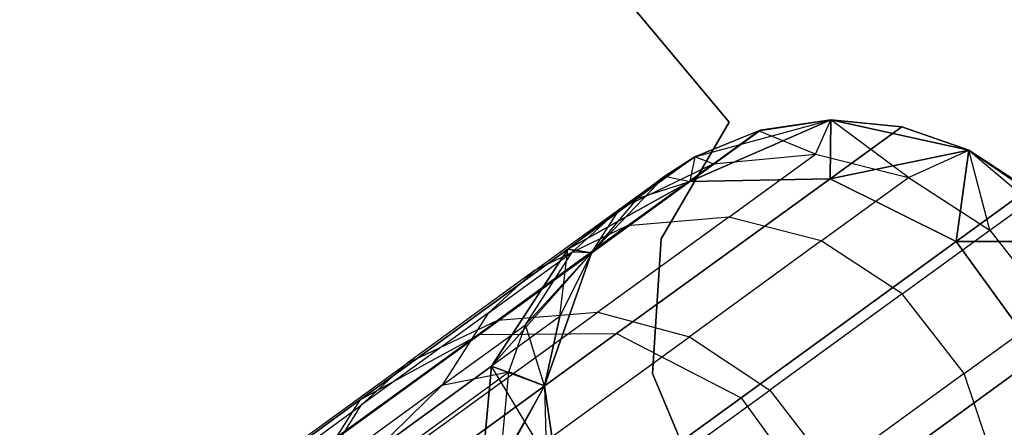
# Model space of a CAD drawing. Extents: x 0.3 to 7.1, y -3.38 to 3.38.
# Tile 367 of 394: x 6.09 to 6.42, y 1.94 to 2.07. Entities that reach past the tile are written whole.
import ezdxf

# ---------------------------------------------------------------- set-up
doc = ezdxf.new("R2010")
doc.units = 0
doc.header["$LTSCALE"] = 2.54
doc.layers.get('0').update_dxf_attribs({"linetype": 'CONTINUOUS'})

# ---------------------------------------------------------------- blocks, each defined once
blk = doc.blocks.new('SINGLES_B_BB_STL')
at = {"color": 0}
for p, q in [((6.32914, 2.03889, 1.7), (6.16829, 2.23117, 1.7)), ((6.16829, 2.23117, 1.9), (6.32914, 2.03889, 1.9)), ((6.16829, 2.23117, 1.9), (6.32914, 2.03889, 1.9)), ((6.32914, 2.03889, 1.7), (6.16829, 2.23117, 1.7)), ((6.3061, 1.99927, 1.9), (6.32914, 2.03889, 1.9)), ((6.32914, 2.03889, 1.7), (6.3061, 1.99927, 1.7)), ((6.32914, 2.03889, 1.7), (6.3061, 1.99927, 1.7)), ((6.3061, 1.99927, 1.9), (6.32914, 2.03889, 1.9)), ((6.36364, 2.03966, 16.96885), (6.31581, 2.01876, 16.55016)), ((6.36364, 2.03966, 16.96885), (6.31581, 2.01876, 16.55016)), ((6.31581, 2.01876, 11.71111), (6.36364, 2.03966, 11.29242)), ((6.31581, 2.01876, 11.71111), (6.36364, 2.03966, 11.29242)), ((6.31746, 2.02709, 1.7), (6.36364, 2.03966, 1.7)), ((6.31746, 2.02709, 1.7), (6.36364, 2.03966, 1.7)), ((6.32914, 2.03889, 1.9), (6.32914, 2.03889, 1.7)), ((6.32914, 2.03889, 1.9), (6.32914, 2.03889, 1.7)), ((6.36364, 2.03966, 16.96885), (6.3391, 2.03599, 39.09119)), ((6.3391, 2.03599, 39.09119), (6.36364, 2.03966, 39.09119)), ((6.36364, 2.03966, 16.96885), (6.3391, 2.03599, 39.09119)), ((6.3391, 2.03599, 39.09119), (6.36364, 2.03966, 39.09119)), ((6.36364, 2.03966, 16.96885), (6.33978, 2.03618, 16.96885)), ((6.36364, 2.03966, 16.96885), (6.33978, 2.03618, 16.96885)), ((6.36364, 2.03966, 11.29242), (6.33978, 2.03618, 11.29242)), ((6.33978, 2.03618, 11.29242), (6.36364, 2.03966, 1.7)), ((6.33978, 2.03618, 11.29242), (6.36364, 2.03966, 1.7)), ((6.36364, 2.03966, 11.29242), (6.33978, 2.03618, 11.29242)), ((6.35837, 2.02804, 39.4209), (6.36364, 2.03966, 39.09119)), ((6.35837, 2.02804, 39.4209), (6.36364, 2.03966, 39.09119)), ((6.36364, 2.03966, 16.96885), (6.36334, 2.01969, 16.54461)), ((6.36364, 2.03966, 16.96885), (6.36334, 2.01969, 16.54461)), ((6.36334, 2.01969, 11.71666), (6.36364, 2.03966, 11.29242)), ((6.36334, 2.01969, 11.71666), (6.36364, 2.03966, 11.29242)), ((6.38763, 2.03734, 16.96885), (6.36334, 2.01969, 16.54461)), ((6.38763, 2.03734, 16.96885), (6.36334, 2.01969, 16.54461)), ((6.36334, 2.01969, 11.71666), (6.38763, 2.03734, 11.29242)), ((6.36334, 2.01969, 11.71666), (6.38763, 2.03734, 11.29242)), ((6.36364, 2.03966, 1.7), (6.41037, 2.02933, 1.7)), ((6.36364, 2.03966, 39.09119), (6.36364, 2.03966, 16.96885)), ((6.41037, 2.02933, 16.96885), (6.36364, 2.03966, 39.09119)), ((6.36364, 2.03966, 39.09119), (6.41037, 2.02933, 39.09119)), ((6.41037, 2.02933, 16.96885), (6.36364, 2.03966, 39.09119)), ((6.38763, 2.03734, 16.96885), (6.36364, 2.03966, 39.09119)), ((6.38763, 2.03734, 16.96885), (6.36364, 2.03966, 39.09119)), ((6.38763, 2.03734, 16.96885), (6.36364, 2.03966, 16.96885)), ((6.36364, 2.03966, 39.09119), (6.36364, 2.03966, 16.96885)), ((6.38763, 2.03734, 16.96885), (6.36364, 2.03966, 16.96885)), ((6.38763, 2.03734, 11.29242), (6.36364, 2.03966, 11.29242)), ((6.36364, 2.03966, 1.7), (6.38763, 2.03734, 11.29242)), ((6.36364, 2.03966, 1.7), (6.41037, 2.02933, 1.7)), ((6.36364, 2.03966, 11.29242), (6.36364, 2.03966, 1.7)), ((6.36364, 2.03966, 11.29242), (6.36364, 2.03966, 1.7)), ((6.38763, 2.03734, 11.29242), (6.36364, 2.03966, 11.29242)), ((6.36364, 2.03966, 1.7), (6.38763, 2.03734, 11.29242)), ((6.38998, 2.02008, 39.42335), (6.36364, 2.03966, 39.09119)), ((6.38998, 2.02008, 39.42335), (6.36364, 2.03966, 39.09119)), ((6.36364, 2.03966, 39.09119), (6.41037, 2.02933, 39.09119)), ((6.41037, 2.02933, 16.96885), (6.38763, 2.03734, 16.96885)), ((6.41037, 2.02933, 16.96885), (6.38763, 2.03734, 16.96885)), ((6.41037, 2.02933, 11.29242), (6.38763, 2.03734, 11.29242)), ((6.38763, 2.03734, 11.29242), (6.41037, 2.02933, 1.7)), ((6.38763, 2.03734, 11.29242), (6.41037, 2.02933, 1.7)), ((6.41037, 2.02933, 11.29242), (6.38763, 2.03734, 11.29242)), ((6.33978, 2.03618, 16.96885), (6.31581, 2.01876, 16.55016)), ((6.33978, 2.03618, 16.96885), (6.31581, 2.01876, 16.55016)), ((6.31581, 2.01876, 11.71111), (6.33978, 2.03618, 11.29242)), ((6.31581, 2.01876, 11.71111), (6.33978, 2.03618, 11.29242)), ((6.33978, 2.03618, 16.96885), (6.31746, 2.02709, 39.09119)), ((6.33978, 2.03618, 16.96885), (6.31746, 2.02709, 39.09119)), ((6.33978, 2.03618, 16.96885), (6.31746, 2.02709, 16.96885)), ((6.33978, 2.03618, 16.96885), (6.31746, 2.02709, 16.96885)), ((6.33978, 2.03618, 11.29242), (6.31746, 2.02709, 11.29242)), ((6.33978, 2.03618, 11.29242), (6.31746, 2.02709, 11.29242)), ((6.33978, 2.03618, 11.29242), (6.31746, 2.02709, 1.7)), ((6.33978, 2.03618, 11.29242), (6.31746, 2.02709, 1.7)), ((6.31746, 2.02709, 39.09119), (6.3391, 2.03599, 39.09119)), ((6.31746, 2.02709, 39.09119), (6.3391, 2.03599, 39.09119)), ((6.32366, 2.02478, 39.41739), (6.3391, 2.03599, 39.09119)), ((6.32366, 2.02478, 39.41739), (6.3391, 2.03599, 39.09119)), ((6.33978, 2.03618, 16.96885), (6.3391, 2.03599, 39.09119)), ((6.33978, 2.03618, 16.96885), (6.3391, 2.03599, 39.09119)), ((6.35837, 2.02804, 39.4209), (6.3391, 2.03599, 39.09119)), ((6.35837, 2.02804, 39.4209), (6.3391, 2.03599, 39.09119)), ((6.32366, 2.02478, 39.41739), (6.35837, 2.02804, 39.4209)), ((6.32366, 2.02478, 39.41739), (6.35837, 2.02804, 39.4209)), ((6.32896, 2.00668, 39.64996), (6.35837, 2.02804, 39.4209)), ((6.32896, 2.00668, 39.64996), (6.35837, 2.02804, 39.4209)), ((6.35837, 2.02804, 39.4209), (6.38998, 2.02008, 39.42335)), ((6.35837, 2.02804, 39.4209), (6.38998, 2.02008, 39.42335)), ((6.41037, 2.02933, 16.96885), (6.36334, 2.01969, 16.54461)), ((6.41037, 2.02933, 16.96885), (6.36334, 2.01969, 16.54461)), ((6.36334, 2.01969, 11.71666), (6.41037, 2.02933, 11.29242)), ((6.36334, 2.01969, 11.71666), (6.41037, 2.02933, 11.29242)), ((6.38998, 2.02008, 39.42335), (6.41037, 2.02933, 39.09119)), ((6.38998, 2.02008, 39.42335), (6.41037, 2.02933, 39.09119)), ((6.41037, 2.02933, 16.96885), (6.40607, 1.99835, 16.54148)), ((6.41037, 2.02933, 16.96885), (6.40607, 1.99835, 16.54148)), ((6.40607, 1.99835, 11.71979), (6.41037, 2.02933, 11.29242)), ((6.40607, 1.99835, 11.71979), (6.41037, 2.02933, 11.29242)), ((6.41037, 2.02933, 1.7), (6.44696, 1.99847, 1.7)), ((6.43054, 2.01612, 16.96885), (6.41037, 2.02933, 39.09119)), ((6.41037, 2.02933, 39.09119), (6.43332, 2.01368, 39.09119)), ((6.43054, 2.01612, 16.96885), (6.41037, 2.02933, 39.09119)), ((6.43054, 2.01612, 16.96885), (6.41037, 2.02933, 16.96885)), ((6.41037, 2.02933, 16.96885), (6.41037, 2.02933, 39.09119)), ((6.41037, 2.02933, 16.96885), (6.41037, 2.02933, 39.09119)), ((6.43054, 2.01612, 16.96885), (6.41037, 2.02933, 16.96885)), ((6.43054, 2.01612, 11.29242), (6.41037, 2.02933, 11.29242)), ((6.41037, 2.02933, 11.29242), (6.41037, 2.02933, 1.7)), ((6.41037, 2.02933, 11.29242), (6.41037, 2.02933, 1.7)), ((6.41037, 2.02933, 11.29242), (6.44696, 1.99847, 1.7)), ((6.41037, 2.02933, 1.7), (6.44696, 1.99847, 1.7)), ((6.43054, 2.01612, 11.29242), (6.41037, 2.02933, 11.29242)), ((6.41037, 2.02933, 11.29242), (6.44696, 1.99847, 1.7)), ((6.41754, 2.00222, 39.42473), (6.41037, 2.02933, 39.09119)), ((6.41754, 2.00222, 39.42473), (6.41037, 2.02933, 39.09119)), ((6.41037, 2.02933, 39.09119), (6.43332, 2.01368, 39.09119)), ((6.29203, 2.00952, 39.41335), (6.31746, 2.02709, 39.09119)), ((6.29203, 2.00952, 39.41335), (6.31746, 2.02709, 39.09119)), ((6.29203, 2.00952, 39.41335), (6.32366, 2.02478, 39.41739)), ((6.29203, 2.00952, 39.41335), (6.32366, 2.02478, 39.41739)), ((6.29457, 2.00364, 39.64402), (6.32366, 2.02478, 39.41739)), ((6.29457, 2.00364, 39.64402), (6.32366, 2.02478, 39.41739)), ((6.31746, 2.02709, 1.7), (6.29795, 2.01292, 11.29242)), ((6.31746, 2.02709, 1.7), (6.29795, 2.01292, 11.29242)), ((6.30728, 2.02059, 1.7), (6.31746, 2.02709, 1.7)), ((6.31746, 2.02709, 16.96885), (6.30728, 2.02059, 16.96885)), ((6.30728, 2.02059, 39.09119), (6.31746, 2.02709, 39.09119)), ((6.31746, 2.02709, 16.96885), (6.30728, 2.02059, 16.96885)), ((6.31746, 2.02709, 11.29242), (6.30728, 2.02059, 11.29242)), ((6.31746, 2.02709, 11.29242), (6.30728, 2.02059, 11.29242)), ((6.31746, 2.02709, 1.7), (6.30728, 2.02059, 11.29242)), ((6.31746, 2.02709, 1.7), (6.30728, 2.02059, 11.29242)), ((6.30728, 2.02059, 1.7), (6.31746, 2.02709, 1.7)), ((6.30728, 2.02059, 39.09119), (6.31746, 2.02709, 39.09119)), ((6.31746, 2.02709, 16.96885), (6.31581, 2.01876, 16.55016)), ((6.31746, 2.02709, 16.96885), (6.31581, 2.01876, 16.55016)), ((6.31746, 2.02709, 11.29242), (6.31581, 2.01876, 11.71111)), ((6.31746, 2.02709, 11.29242), (6.31581, 2.01876, 11.71111)), ((6.31746, 2.02709, 16.96885), (6.31746, 2.02709, 39.09119)), ((6.31746, 2.02709, 16.96885), (6.31746, 2.02709, 39.09119)), ((6.31746, 2.02709, 11.29242), (6.31746, 2.02709, 1.7)), ((6.31746, 2.02709, 11.29242), (6.31746, 2.02709, 1.7)), ((6.32366, 2.02478, 39.41739), (6.31746, 2.02709, 39.09119)), ((6.32366, 2.02478, 39.41739), (6.31746, 2.02709, 39.09119)), ((6.30728, 2.02059, 11.29242), (6.27437, 1.99578, 11.70442)), ((6.30728, 2.02059, 11.29242), (6.27437, 1.99578, 11.70442)), ((6.28241, 1.99449, 1.7), (6.30728, 2.02059, 1.7)), ((6.30728, 2.02059, 16.96885), (6.28241, 1.99449, 39.09119)), ((6.28241, 1.99449, 39.09119), (6.30728, 2.02059, 39.09119)), ((6.30728, 2.02059, 16.96885), (6.28241, 1.99449, 39.09119)), ((6.30728, 2.02059, 1.7), (6.28241, 1.99449, 11.29242)), ((6.30728, 2.02059, 1.7), (6.28241, 1.99449, 11.29242)), ((6.28241, 1.99449, 1.7), (6.30728, 2.02059, 1.7)), ((6.28241, 1.99449, 39.09119), (6.30728, 2.02059, 39.09119)), ((6.29203, 2.00952, 39.41335), (6.30728, 2.02059, 39.09119)), ((6.29203, 2.00952, 39.41335), (6.30728, 2.02059, 39.09119)), ((6.30728, 2.02059, 16.96885), (6.29795, 2.01292, 16.96885)), ((6.30728, 2.02059, 16.96885), (6.29795, 2.01292, 16.96885)), ((6.30728, 2.02059, 11.29242), (6.29795, 2.01292, 11.29242)), ((6.30728, 2.02059, 11.29242), (6.29795, 2.01292, 11.29242)), ((6.30728, 2.02059, 1.7), (6.29795, 2.01292, 11.29242)), ((6.30728, 2.02059, 1.7), (6.29795, 2.01292, 11.29242)), ((6.30728, 2.02059, 16.96885), (6.30728, 2.02059, 39.09119)), ((6.30728, 2.02059, 16.96885), (6.30728, 2.02059, 39.09119)), ((6.30728, 2.02059, 16.96885), (6.31581, 2.01876, 16.55016)), ((6.30728, 2.02059, 16.96885), (6.31581, 2.01876, 16.55016)), ((6.30728, 2.02059, 11.29242), (6.31581, 2.01876, 11.71111)), ((6.30728, 2.02059, 11.29242), (6.31581, 2.01876, 11.71111)), ((6.31581, 2.01876, 16.55016), (6.24438, 1.96686, 16.13981)), ((6.31581, 2.01876, 16.55016), (6.24438, 1.96686, 16.13981)), ((6.24438, 1.96686, 12.12146), (6.31581, 2.01876, 11.71111)), ((6.24438, 1.96686, 12.12146), (6.31581, 2.01876, 11.71111)), ((6.31581, 2.01876, 16.55016), (6.27437, 1.99578, 16.55685)), ((6.31581, 2.01876, 16.55016), (6.27437, 1.99578, 16.55685)), ((6.27437, 1.99578, 11.70442), (6.31581, 2.01876, 11.71111)), ((6.27437, 1.99578, 11.70442), (6.31581, 2.01876, 11.71111)), ((6.36334, 2.01969, 16.54461), (6.29096, 1.9671, 16.12883)), ((6.36334, 2.01969, 16.54461), (6.29096, 1.9671, 16.12883)), ((6.29096, 1.9671, 12.13244), (6.36334, 2.01969, 11.71666)), ((6.29096, 1.9671, 12.13244), (6.36334, 2.01969, 11.71666)), ((6.29795, 2.01292, 16.96885), (6.31581, 2.01876, 16.55016)), ((6.29795, 2.01292, 16.96885), (6.31581, 2.01876, 16.55016)), ((6.36334, 2.01969, 16.54461), (6.31581, 2.01876, 16.55016)), ((6.36334, 2.01969, 16.54461), (6.31581, 2.01876, 16.55016)), ((6.31581, 2.01876, 11.71111), (6.36334, 2.01969, 11.71666)), ((6.31581, 2.01876, 11.71111), (6.36334, 2.01969, 11.71666)), ((6.36036, 1.99855, 39.65411), (6.38998, 2.02008, 39.42335)), ((6.36036, 1.99855, 39.65411), (6.38998, 2.02008, 39.42335)), ((6.40607, 1.99835, 16.54148), (6.36334, 2.01969, 16.54461)), ((6.40607, 1.99835, 16.54148), (6.36334, 2.01969, 16.54461)), ((6.36334, 2.01969, 11.71666), (6.40607, 1.99835, 11.71979)), ((6.36334, 2.01969, 11.71666), (6.40607, 1.99835, 11.71979)), ((6.38998, 2.02008, 39.42335), (6.41754, 2.00222, 39.42473)), ((6.38998, 2.02008, 39.42335), (6.41754, 2.00222, 39.42473)), ((6.43054, 2.01612, 16.96885), (6.40607, 1.99835, 16.54148)), ((6.43054, 2.01612, 16.96885), (6.40607, 1.99835, 16.54148)), ((6.40607, 1.99835, 11.71979), (6.43054, 2.01612, 11.29242)), ((6.40607, 1.99835, 11.71979), (6.43054, 2.01612, 11.29242)), ((6.29795, 2.01292, 16.96885), (6.27437, 1.99578, 16.55685)), ((6.29795, 2.01292, 16.96885), (6.27437, 1.99578, 16.55685)), ((6.29795, 2.01292, 11.29242), (6.27437, 1.99578, 11.70442)), ((6.29795, 2.01292, 11.29242), (6.27437, 1.99578, 11.70442)), ((6.29795, 2.01292, 16.96885), (6.28241, 1.99449, 39.09119)), ((6.29795, 2.01292, 16.96885), (6.28241, 1.99449, 39.09119)), ((6.29795, 2.01292, 16.96885), (6.28241, 1.99449, 16.96885)), ((6.29795, 2.01292, 16.96885), (6.28241, 1.99449, 16.96885)), ((6.29795, 2.01292, 11.29242), (6.28241, 1.99449, 11.29242)), ((6.29795, 2.01292, 11.29242), (6.28241, 1.99449, 11.29242)), ((6.41754, 2.00222, 39.42473), (6.43332, 2.01368, 39.09119)), ((6.41754, 2.00222, 39.42473), (6.43332, 2.01368, 39.09119)), ((6.2633, 1.98864, 39.63716), (6.29203, 2.00952, 39.41335)), ((6.2633, 1.98864, 39.63716), (6.29203, 2.00952, 39.41335)), ((6.2759, 1.99481, 39.41081), (6.29203, 2.00952, 39.41335)), ((6.2759, 1.99481, 39.41081), (6.29203, 2.00952, 39.41335)), ((6.28241, 1.99449, 39.09119), (6.29203, 2.00952, 39.41335)), ((6.28241, 1.99449, 39.09119), (6.29203, 2.00952, 39.41335)), ((6.32896, 2.00668, 39.64996), (6.28455, 1.97441, 39.8753)), ((6.32896, 2.00668, 39.64996), (6.28455, 1.97441, 39.8753)), ((6.32896, 2.00668, 39.64996), (6.29457, 2.00364, 39.64402)), ((6.32896, 2.00668, 39.64996), (6.29457, 2.00364, 39.64402)), ((6.36036, 1.99855, 39.65411), (6.32896, 2.00668, 39.64996)), ((6.36036, 1.99855, 39.65411), (6.32896, 2.00668, 39.64996)), ((6.29457, 2.00364, 39.64402), (6.25063, 1.97171, 39.86695)), ((6.29457, 2.00364, 39.64402), (6.25063, 1.97171, 39.86695)), ((6.29457, 2.00364, 39.64402), (6.2633, 1.98864, 39.63716)), ((6.29457, 2.00364, 39.64402), (6.2633, 1.98864, 39.63716)), ((6.38779, 1.9806, 39.65645), (6.41754, 2.00222, 39.42473)), ((6.38779, 1.9806, 39.65645), (6.41754, 2.00222, 39.42473)), ((6.41754, 2.00222, 39.42473), (6.43855, 1.97518, 39.42486)), ((6.41754, 2.00222, 39.42473), (6.43855, 1.97518, 39.42486)), ((6.30316, 1.95353, 1.9), (6.3061, 1.99927, 1.9)), ((6.3061, 1.99927, 1.7), (6.30316, 1.95353, 1.7)), ((6.3061, 1.99927, 1.7), (6.30316, 1.95353, 1.7)), ((6.30316, 1.95353, 1.9), (6.3061, 1.99927, 1.9)), ((6.3061, 1.99927, 1.7), (6.3061, 1.99927, 1.9)), ((6.3061, 1.99927, 1.7), (6.3061, 1.99927, 1.9)), ((6.36036, 1.99855, 39.65411), (6.31562, 1.96605, 39.88112)), ((6.36036, 1.99855, 39.65411), (6.31562, 1.96605, 39.88112)), ((6.40607, 1.99835, 16.54148), (6.33316, 1.94537, 16.12262)), ((6.40607, 1.99835, 16.54148), (6.33316, 1.94537, 16.12262)), ((6.33316, 1.94537, 12.13865), (6.40607, 1.99835, 11.71979)), ((6.33316, 1.94537, 12.13865), (6.40607, 1.99835, 11.71979)), ((6.38779, 1.9806, 39.65645), (6.36036, 1.99855, 39.65411)), ((6.38779, 1.9806, 39.65645), (6.36036, 1.99855, 39.65411)), ((6.44696, 1.99847, 16.96885), (6.40607, 1.99835, 16.54148)), ((6.44696, 1.99847, 16.96885), (6.40607, 1.99835, 16.54148)), ((6.40607, 1.99835, 11.71979), (6.44696, 1.99847, 11.29242)), ((6.40607, 1.99835, 11.71979), (6.44696, 1.99847, 11.29242)), ((6.4342, 1.95962, 16.54148), (6.40607, 1.99835, 16.54148)), ((6.4342, 1.95962, 16.54148), (6.40607, 1.99835, 16.54148)), ((6.40607, 1.99835, 11.71979), (6.4342, 1.95962, 11.71979)), ((6.40607, 1.99835, 11.71979), (6.4342, 1.95962, 11.71979)), ((6.27437, 1.99578, 16.55685), (6.20407, 1.94471, 16.15306)), ((6.27437, 1.99578, 16.55685), (6.20407, 1.94471, 16.15306)), ((6.20407, 1.94471, 12.10821), (6.27437, 1.99578, 11.70442)), ((6.20407, 1.94471, 12.10821), (6.27437, 1.99578, 11.70442)), ((6.24739, 1.9741, 39.63286), (6.2759, 1.99481, 39.41081)), ((6.24739, 1.9741, 39.63286), (6.2759, 1.99481, 39.41081)), ((6.27437, 1.99578, 16.55685), (6.2485, 1.95601, 16.56315)), ((6.27437, 1.99578, 16.55685), (6.2485, 1.95601, 16.56315)), ((6.2485, 1.95601, 11.69812), (6.27437, 1.99578, 11.70442)), ((6.2485, 1.95601, 11.69812), (6.27437, 1.99578, 11.70442)), ((6.28241, 1.99449, 11.29242), (6.2485, 1.95601, 11.69812)), ((6.28241, 1.99449, 11.29242), (6.2485, 1.95601, 11.69812)), ((6.25999, 1.97008, 39.4076), (6.2759, 1.99481, 39.41081)), ((6.25999, 1.97008, 39.4076), (6.2759, 1.99481, 39.41081)), ((6.28241, 1.99449, 39.09119), (6.25999, 1.97008, 39.4076)), ((6.28241, 1.99449, 39.09119), (6.25999, 1.97008, 39.4076)), ((6.26652, 1.94934, 1.7), (6.28241, 1.99449, 1.7)), ((6.28241, 1.99449, 16.96885), (6.26652, 1.94934, 39.09119)), ((6.26652, 1.94934, 39.09119), (6.28241, 1.99449, 39.09119)), ((6.28241, 1.99449, 16.96885), (6.26652, 1.94934, 39.09119)), ((6.26652, 1.94934, 1.7), (6.28241, 1.99449, 1.7)), ((6.26652, 1.94934, 39.09119), (6.28241, 1.99449, 39.09119)), ((6.27172, 1.97288, 16.96885), (6.27437, 1.99578, 16.55685)), ((6.27172, 1.97288, 16.96885), (6.27437, 1.99578, 16.55685)), ((6.28241, 1.99449, 16.96885), (6.27172, 1.97288, 16.96885)), ((6.28241, 1.99449, 16.96885), (6.27172, 1.97288, 16.96885)), ((6.28241, 1.99449, 11.29242), (6.27172, 1.97288, 11.29242)), ((6.28241, 1.99449, 1.7), (6.27172, 1.97288, 11.29242)), ((6.28241, 1.99449, 11.29242), (6.27172, 1.97288, 11.29242)), ((6.28241, 1.99449, 1.7), (6.27172, 1.97288, 11.29242)), ((6.28241, 1.99449, 16.96885), (6.27437, 1.99578, 16.55685)), ((6.28241, 1.99449, 16.96885), (6.27437, 1.99578, 16.55685)), ((6.27437, 1.99578, 11.70442), (6.28241, 1.99449, 11.29242)), ((6.27437, 1.99578, 11.70442), (6.28241, 1.99449, 11.29242)), ((6.28241, 1.99449, 39.09119), (6.2759, 1.99481, 39.41081)), ((6.28241, 1.99449, 39.09119), (6.2759, 1.99481, 39.41081)), ((6.28241, 1.99449, 16.96885), (6.28241, 1.99449, 39.09119)), ((6.28241, 1.99449, 16.96885), (6.28241, 1.99449, 39.09119)), ((6.28241, 1.99449, 1.7), (6.28241, 1.99449, 11.29242)), ((6.28241, 1.99449, 1.7), (6.28241, 1.99449, 11.29242)), ((6.2633, 1.98864, 39.63716), (6.2199, 1.95711, 39.85733)), ((6.2633, 1.98864, 39.63716), (6.2199, 1.95711, 39.85733)), ((6.2633, 1.98864, 39.63716), (6.24739, 1.9741, 39.63286)), ((6.2633, 1.98864, 39.63716), (6.24739, 1.9741, 39.63286)), ((6.38779, 1.9806, 39.65645), (6.34287, 1.94796, 39.8844)), ((6.38779, 1.9806, 39.65645), (6.34287, 1.94796, 39.8844)), ((6.40879, 1.95356, 39.65667), (6.38779, 1.9806, 39.65645)), ((6.40879, 1.95356, 39.65667), (6.38779, 1.9806, 39.65645)), ((6.24739, 1.9741, 39.63286), (6.20434, 1.94282, 39.85129)), ((6.24739, 1.9741, 39.63286), (6.20434, 1.94282, 39.85129)), ((6.22527, 1.93134, 40.09562), (6.28455, 1.97441, 39.8753)), ((6.22527, 1.93134, 40.09562), (6.28455, 1.97441, 39.8753)), ((6.24739, 1.9741, 39.63286), (6.23177, 1.94958, 39.62742)), ((6.24739, 1.9741, 39.63286), (6.23177, 1.94958, 39.62742)), ((6.25063, 1.97171, 39.86695), (6.28455, 1.97441, 39.8753)), ((6.25063, 1.97171, 39.86695), (6.28455, 1.97441, 39.8753)), ((6.28455, 1.97441, 39.8753), (6.31562, 1.96605, 39.88112)), ((6.28455, 1.97441, 39.8753), (6.31562, 1.96605, 39.88112)), ((6.40879, 1.95356, 39.65667), (6.43855, 1.97518, 39.42486)), ((6.40879, 1.95356, 39.65667), (6.43855, 1.97518, 39.42486)), ((6.19198, 1.9291, 40.08492), (6.25063, 1.97171, 39.86695)), ((6.19198, 1.9291, 40.08492), (6.25063, 1.97171, 39.86695)), ((6.2199, 1.95711, 39.85733), (6.25063, 1.97171, 39.86695)), ((6.2199, 1.95711, 39.85733), (6.25063, 1.97171, 39.86695)), ((6.27172, 1.97288, 16.96885), (6.2485, 1.95601, 16.56315)), ((6.27172, 1.97288, 16.96885), (6.2485, 1.95601, 16.56315)), ((6.27172, 1.97288, 11.29242), (6.2485, 1.95601, 11.69812)), ((6.27172, 1.97288, 11.29242), (6.2485, 1.95601, 11.69812)), ((6.27172, 1.97288, 16.96885), (6.26652, 1.94934, 39.09119)), ((6.27172, 1.97288, 16.96885), (6.26652, 1.94934, 39.09119)), ((6.27172, 1.97288, 16.96885), (6.26652, 1.94934, 16.96885)), ((6.27172, 1.97288, 16.96885), (6.26652, 1.94934, 16.96885)), ((6.27172, 1.97288, 11.29242), (6.26652, 1.94934, 11.29242)), ((6.26652, 1.94934, 1.7), (6.27172, 1.97288, 11.29242)), ((6.26652, 1.94934, 1.7), (6.27172, 1.97288, 11.29242)), ((6.27172, 1.97288, 11.29242), (6.26652, 1.94934, 11.29242)), ((6.29096, 1.9671, 16.12883), (6.17193, 1.88062, 15.72978)), ((6.29096, 1.9671, 16.12883), (6.17193, 1.88062, 15.72978)), ((6.17193, 1.88062, 12.53148), (6.29096, 1.9671, 12.13244)), ((6.17193, 1.88062, 12.53148), (6.29096, 1.9671, 12.13244)), ((6.23177, 1.94958, 39.62742), (6.25999, 1.97008, 39.4076)), ((6.23177, 1.94958, 39.62742), (6.25999, 1.97008, 39.4076)), ((6.24438, 1.96686, 16.13981), (6.29096, 1.9671, 16.12883)), ((6.24438, 1.96686, 16.13981), (6.29096, 1.9671, 16.12883)), ((6.24438, 1.96686, 12.12146), (6.29096, 1.9671, 12.13244)), ((6.24438, 1.96686, 12.12146), (6.29096, 1.9671, 12.13244)), ((6.25439, 1.95409, 39.40597), (6.25999, 1.97008, 39.4076)), ((6.25439, 1.95409, 39.40597), (6.25999, 1.97008, 39.4076)), ((6.26652, 1.94934, 39.09119), (6.25999, 1.97008, 39.4076)), ((6.26652, 1.94934, 39.09119), (6.25999, 1.97008, 39.4076)), ((6.29096, 1.9671, 16.12883), (6.33316, 1.94537, 16.12262)), ((6.29096, 1.9671, 16.12883), (6.33316, 1.94537, 16.12262)), ((6.29096, 1.9671, 12.13244), (6.33316, 1.94537, 12.13865)), ((6.29096, 1.9671, 12.13244), (6.33316, 1.94537, 12.13865)), ((6.24438, 1.96686, 16.13981), (6.1269, 1.88151, 15.74599)), ((6.24438, 1.96686, 16.13981), (6.1269, 1.88151, 15.74599)), ((6.1269, 1.88151, 12.51528), (6.24438, 1.96686, 12.12146)), ((6.1269, 1.88151, 12.51528), (6.24438, 1.96686, 12.12146)), ((6.20407, 1.94471, 16.15306), (6.24438, 1.96686, 16.13981)), ((6.20407, 1.94471, 16.15306), (6.24438, 1.96686, 16.13981)), ((6.20407, 1.94471, 12.10821), (6.24438, 1.96686, 12.12146)), ((6.20407, 1.94471, 12.10821), (6.24438, 1.96686, 12.12146)), ((6.2559, 1.92266, 40.10307), (6.31562, 1.96605, 39.88112)), ((6.2559, 1.92266, 40.10307), (6.31562, 1.96605, 39.88112)), ((6.31562, 1.96605, 39.88112), (6.34287, 1.94796, 39.8844)), ((6.31562, 1.96605, 39.88112), (6.34287, 1.94796, 39.8844)), ((6.16198, 1.91503, 40.0726), (6.2199, 1.95711, 39.85733)), ((6.16198, 1.91503, 40.0726), (6.2199, 1.95711, 39.85733)), ((6.20434, 1.94282, 39.85129), (6.2199, 1.95711, 39.85733)), ((6.20434, 1.94282, 39.85129), (6.2199, 1.95711, 39.85733)), ((6.4342, 1.95962, 16.54148), (6.36129, 1.90665, 16.12262)), ((6.4342, 1.95962, 16.54148), (6.36129, 1.90665, 16.12262)), ((6.36129, 1.90665, 12.13865), (6.4342, 1.95962, 11.71979)), ((6.36129, 1.90665, 12.13865), (6.4342, 1.95962, 11.71979)), ((6.2485, 1.95601, 16.56315), (6.17928, 1.90572, 16.16554)), ((6.2485, 1.95601, 16.56315), (6.17928, 1.90572, 16.16554)), ((6.17928, 1.90572, 12.09573), (6.2485, 1.95601, 11.69812)), ((6.17928, 1.90572, 12.09573), (6.2485, 1.95601, 11.69812)), ((6.18392, 1.90288, 39.83979), (6.25439, 1.95409, 39.40597)), ((6.18392, 1.90288, 39.83979), (6.25439, 1.95409, 39.40597)), ((6.23177, 1.94958, 39.62742), (6.25439, 1.95409, 39.40597)), ((6.23177, 1.94958, 39.62742), (6.25439, 1.95409, 39.40597)), ((6.2485, 1.95601, 16.56315), (6.24413, 1.90855, 16.56762)), ((6.2485, 1.95601, 16.56315), (6.24413, 1.90855, 16.56762)), ((6.24413, 1.90855, 11.69365), (6.2485, 1.95601, 11.69812)), ((6.24413, 1.90855, 11.69365), (6.2485, 1.95601, 11.69812)), ((6.2671, 1.92524, 16.96885), (6.2485, 1.95601, 16.56315)), ((6.26652, 1.94934, 16.96885), (6.2485, 1.95601, 16.56315)), ((6.2671, 1.92524, 16.96885), (6.2485, 1.95601, 16.56315)), ((6.26652, 1.94934, 16.96885), (6.2485, 1.95601, 16.56315)), ((6.2485, 1.95601, 11.69812), (6.26652, 1.94934, 11.29242)), ((6.2485, 1.95601, 11.69812), (6.26652, 1.94934, 11.29242)), ((6.25146, 1.9228, 39.40354), (6.25439, 1.95409, 39.40597)), ((6.25146, 1.9228, 39.40354), (6.25439, 1.95409, 39.40597)), ((6.26652, 1.94934, 39.09119), (6.25439, 1.95409, 39.40597)), ((6.26652, 1.94934, 39.09119), (6.25439, 1.95409, 39.40597)), ((6.32093, 1.91128, 1.9), (6.30316, 1.95353, 1.9)), ((6.30316, 1.95353, 1.7), (6.32093, 1.91128, 1.7)), ((6.30316, 1.95353, 1.7), (6.32093, 1.91128, 1.7)), ((6.30316, 1.95353, 1.7), (6.30316, 1.95353, 1.9)), ((6.32093, 1.91128, 1.9), (6.30316, 1.95353, 1.9)), ((6.30316, 1.95353, 1.7), (6.30316, 1.95353, 1.9)), ((6.40879, 1.95356, 39.65667), (6.36385, 1.92091, 39.8847)), ((6.40879, 1.95356, 39.65667), (6.36385, 1.92091, 39.8847)), ((6.41956, 1.92155, 39.65464), (6.40879, 1.95356, 39.65667)), ((6.41956, 1.92155, 39.65464), (6.40879, 1.95356, 39.65667)), ((6.23177, 1.94958, 39.62742), (6.18392, 1.90288, 39.83979)), ((6.23177, 1.94958, 39.62742), (6.18392, 1.90288, 39.83979)), ((6.23177, 1.94958, 39.62742), (6.18915, 1.91861, 39.84367)), ((6.23177, 1.94958, 39.62742), (6.18915, 1.91861, 39.84367)), ((6.26652, 1.94934, 11.29242), (6.24413, 1.90855, 11.69365)), ((6.26652, 1.94934, 11.29242), (6.24413, 1.90855, 11.69365)), ((6.26652, 1.94934, 39.09119), (6.25146, 1.9228, 39.40354)), ((6.26652, 1.94934, 39.09119), (6.25146, 1.9228, 39.40354)), ((6.27344, 1.90198, 1.7), (6.26652, 1.94934, 1.7)), ((6.26652, 1.94934, 16.96885), (6.26652, 1.94934, 39.09119)), ((6.26652, 1.94934, 16.96885), (6.26652, 1.94934, 39.09119)), ((6.26652, 1.94934, 16.96885), (6.27344, 1.90198, 39.09119)), ((6.27344, 1.90198, 39.09119), (6.26652, 1.94934, 39.09119)), ((6.26652, 1.94934, 16.96885), (6.2671, 1.92524, 16.96885)), ((6.26652, 1.94934, 16.96885), (6.27344, 1.90198, 39.09119)), ((6.26652, 1.94934, 16.96885), (6.2671, 1.92524, 16.96885)), ((6.26652, 1.94934, 11.29242), (6.2671, 1.92524, 11.29242)), ((6.26652, 1.94934, 1.7), (6.26652, 1.94934, 11.29242)), ((6.26652, 1.94934, 1.7), (6.26652, 1.94934, 11.29242)), ((6.26652, 1.94934, 1.7), (6.2671, 1.92524, 11.29242)), ((6.26652, 1.94934, 11.29242), (6.2671, 1.92524, 11.29242)), ((6.26652, 1.94934, 1.7), (6.2671, 1.92524, 11.29242)), ((6.27344, 1.90198, 1.7), (6.26652, 1.94934, 1.7)), ((6.27344, 1.90198, 39.09119), (6.26652, 1.94934, 39.09119)), ((6.2829, 1.90439, 40.10727), (6.34287, 1.94796, 39.8844)), ((6.2829, 1.90439, 40.10727), (6.34287, 1.94796, 39.8844)), ((6.34287, 1.94796, 39.8844), (6.36385, 1.92091, 39.8847)), ((6.34287, 1.94796, 39.8844), (6.36385, 1.92091, 39.8847)), ((6.20407, 1.94471, 16.15306), (6.08848, 1.86072, 15.76553)), ((6.20407, 1.94471, 16.15306), (6.08848, 1.86072, 15.76553)), ((6.08848, 1.86072, 12.49574), (6.20407, 1.94471, 12.10821)), ((6.08848, 1.86072, 12.49574), (6.20407, 1.94471, 12.10821)), ((6.17928, 1.90572, 16.16554), (6.20407, 1.94471, 16.15306)), ((6.17928, 1.90572, 16.16554), (6.20407, 1.94471, 16.15306)), ((6.17928, 1.90572, 12.09573), (6.20407, 1.94471, 12.10821)), ((6.17928, 1.90572, 12.09573), (6.20407, 1.94471, 12.10821)), ((6.33316, 1.94537, 16.12262), (6.21325, 1.85825, 15.72064)), ((6.33316, 1.94537, 16.12262), (6.21325, 1.85825, 15.72064)), ((6.21325, 1.85825, 12.54063), (6.33316, 1.94537, 12.13865)), ((6.21325, 1.85825, 12.54063), (6.33316, 1.94537, 12.13865)), ((6.33316, 1.94537, 16.12262), (6.36129, 1.90665, 16.12262)), ((6.33316, 1.94537, 16.12262), (6.36129, 1.90665, 16.12262)), ((6.33316, 1.94537, 12.13865), (6.36129, 1.90665, 12.13865)), ((6.33316, 1.94537, 12.13865), (6.36129, 1.90665, 12.13865)), ((6.14688, 1.90107, 40.06487), (6.20434, 1.94282, 39.85129)), ((6.14688, 1.90107, 40.06487), (6.20434, 1.94282, 39.85129)), ((6.18915, 1.91861, 39.84367), (6.20434, 1.94282, 39.85129)), ((6.18915, 1.91861, 39.84367), (6.20434, 1.94282, 39.85129))]:
    blk.add_line(p, q, dxfattribs=at)

msp = doc.modelspace()

# ---------------------------------------------------------------- block references
at = {"color": 0}
msp.add_blockref('SINGLES_B_BB_STL', (0, 0), dxfattribs=at)

doc.saveas('drawing.dxf')
